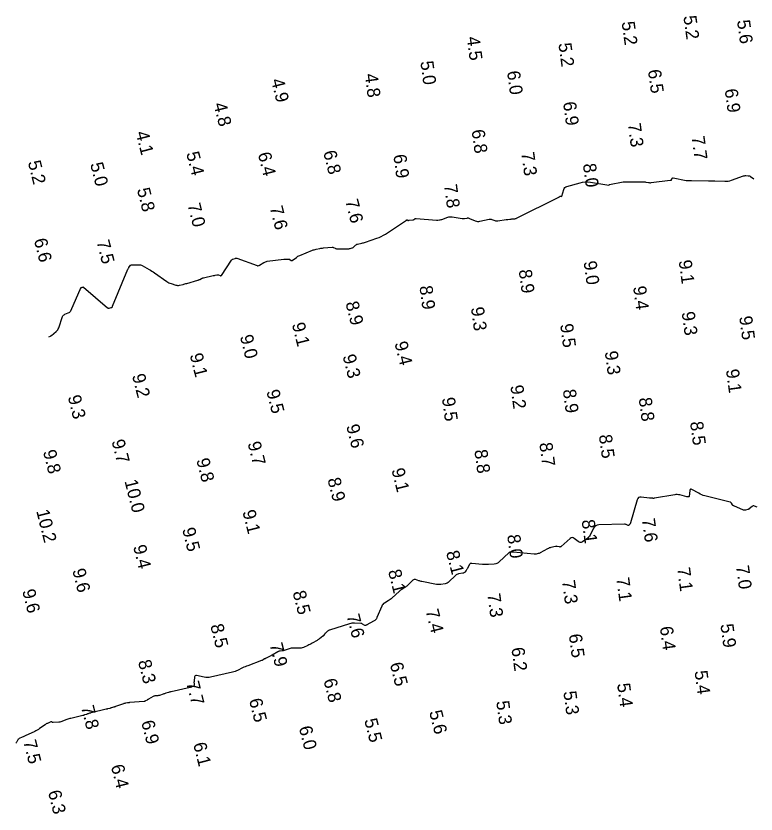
# Model space of a CAD drawing. Extents: x 1023796 to 1112670, y 656573 to 837340.
# Drawn here: x 1104829.3 to 1104971.7, y 697541.2 to 697694.8 of the extents above; entities that cross this region are included whole.
import ezdxf

# ---------------------------------------------------------------- set-up
doc = ezdxf.new("R2010")
doc.units = 0
doc.layers.add('V-CHAN-CONT-8FT', color=7, linetype='Continuous')
doc.layers.add('V-TOPO-SOUN', color=7, linetype='Continuous')

msp = doc.modelspace()

# ---------------------------------------------------------------- linework, layer by layer
at = {"layer": 'V-CHAN-CONT-8FT'}
for points in [[(1104835.62, 697633.06), (1104835.94, 697633.18), (1104836, 697633.21), (1104836.05, 697633.23), (1104836.09, 697633.26), (1104836.14, 697633.3), (1104837.06, 697634.08), (1104837.21, 697634.23), (1104837.35, 697634.4), (1104837.46, 697634.58), (1104837.54, 697634.78), (1104838.29, 697636.92), (1104838.36, 697637.07), (1104838.46, 697637.19), (1104838.59, 697637.29), (1104838.74, 697637.37), (1104839.39, 697637.62), (1104839.54, 697637.69), (1104839.67, 697637.79), (1104839.77, 697637.91), (1104839.85, 697638.06), (1104841.85, 697642.59), (1104841.86, 697642.61), (1104841.87, 697642.61), (1104841.88, 697642.61), (1104841.89, 697642.6), (1104841.95, 697642.55), (1104841.97, 697642.54), (1104841.98, 697642.53), (1104842, 697642.53), (1104842.02, 697642.54), (1104842.2, 697642.61), (1104842.24, 697642.62), (1104842.27, 697642.62), (1104842.3, 697642.61), (1104842.33, 697642.59), (1104846.9, 697638.63), (1104846.98, 697638.58), (1104847.06, 697638.55), (1104847.15, 697638.54), (1104847.25, 697638.55), (1104847.64, 697638.66), (1104847.73, 697638.69), (1104847.81, 697638.75), (1104847.87, 697638.82), (1104847.92, 697638.9), (1104850.84, 697646.03), (1104850.89, 697646.13), (1104850.94, 697646.22), (1104851, 697646.31), (1104851.06, 697646.4), (1104851.38, 697646.79), (1104851.43, 697646.84), (1104851.49, 697646.87), (1104851.55, 697646.89), (1104851.63, 697646.9), (1104851.92, 697646.89), (1104852, 697646.89), (1104852.07, 697646.89), (1104852.15, 697646.89), (1104852.22, 697646.89), (1104853, 697646.9), (1104853.15, 697646.89), (1104853.3, 697646.87), (1104853.44, 697646.82), (1104853.57, 697646.75), (1104854.93, 697645.99), (1104855.2, 697645.84), (1104855.47, 697645.67), (1104855.73, 697645.51), (1104855.98, 697645.33), (1104858.36, 697643.67), (1104858.55, 697643.55), (1104858.74, 697643.45), (1104858.94, 697643.36), (1104859.15, 697643.28), (1104860.07, 697642.98), (1104860.24, 697642.94), (1104860.41, 697642.92), (1104860.59, 697642.92), (1104860.76, 697642.95), (1104861.47, 697643.13), (1104861.64, 697643.17), (1104861.82, 697643.22), (1104861.99, 697643.27), (1104862.17, 697643.32), (1104864.3, 697643.93), (1104864.39, 697643.96), (1104864.48, 697643.99), (1104864.58, 697644.03), (1104864.67, 697644.07), (1104865.02, 697644.26), (1104865.11, 697644.31), (1104865.2, 697644.34), (1104865.3, 697644.37), (1104865.39, 697644.4), (1104867.29, 697644.8), (1104867.37, 697644.82), (1104867.46, 697644.84), (1104867.54, 697644.86), (1104867.63, 697644.88), (1104867.97, 697644.97), (1104868.05, 697644.98), (1104868.13, 697644.98), (1104868.21, 697644.97), (1104868.28, 697644.94), (1104868.58, 697644.8), (1104868.65, 697644.77), (1104868.72, 697644.78), (1104868.78, 697644.81), (1104868.83, 697644.86), (1104870.79, 697647.79), (1104870.85, 697647.86), (1104870.91, 697647.92), (1104870.98, 697647.96), (1104871.06, 697647.99), (1104871.52, 697648.13), (1104871.54, 697648.14), (1104871.57, 697648.14), (1104871.59, 697648.15), (1104871.61, 697648.16), (1104871.71, 697648.19), (1104871.73, 697648.19), (1104871.76, 697648.2), (1104871.78, 697648.19), (1104871.81, 697648.19), (1104875.72, 697646.73), (1104875.76, 697646.72), (1104875.8, 697646.71), (1104875.84, 697646.71), (1104875.88, 697646.72), (1104876.05, 697646.77), (1104876.09, 697646.78), (1104876.13, 697646.8), (1104876.16, 697646.81), (1104876.2, 697646.84), (1104877.02, 697647.33), (1104877.17, 697647.42), (1104877.33, 697647.48), (1104877.49, 697647.53), (1104877.66, 697647.56), (1104880.84, 697647.95), (1104880.95, 697647.96), (1104881.05, 697647.97), (1104881.16, 697647.98), (1104881.26, 697647.98), (1104881.75, 697648), (1104881.82, 697647.99), (1104881.89, 697647.98), (1104881.95, 697647.95), (1104882.01, 697647.91), (1104882.24, 697647.73), (1104882.3, 697647.7), (1104882.36, 697647.69), (1104882.42, 697647.7), (1104882.48, 697647.73), (1104883.27, 697648.31), (1104883.42, 697648.42), (1104883.58, 697648.52), (1104883.75, 697648.6), (1104883.92, 697648.68), (1104886.34, 697649.68), (1104886.51, 697649.75), (1104886.69, 697649.8), (1104886.87, 697649.85), (1104887.05, 697649.89), (1104887.77, 697650.04), (1104887.95, 697650.07), (1104888.14, 697650.1), (1104888.32, 697650.12), (1104888.5, 697650.14), (1104890.13, 697650.28), (1104890.21, 697650.28), (1104890.29, 697650.27), (1104890.36, 697650.25), (1104890.44, 697650.22), (1104890.73, 697650.06), (1104890.81, 697650.03), (1104890.88, 697650), (1104890.96, 697649.99), (1104891.05, 697649.98), (1104893.28, 697649.98), (1104893.37, 697649.99), (1104893.47, 697650), (1104893.56, 697650.01), (1104893.65, 697650.04), (1104894.02, 697650.15), (1104894.1, 697650.18), (1104894.19, 697650.22), (1104894.26, 697650.28), (1104894.33, 697650.34), (1104894.66, 697650.66), (1104894.75, 697650.73), (1104894.83, 697650.79), (1104894.93, 697650.83), (1104895.03, 697650.86), (1104895.87, 697651.06), (1104896.04, 697651.1), (1104896.21, 697651.14), (1104896.39, 697651.2), (1104896.56, 697651.25), (1104898.78, 697652.01), (1104899.2, 697652.17), (1104899.61, 697652.36), (1104900.01, 697652.57), (1104900.39, 697652.81), (1104904.44, 697655.51), (1104904.48, 697655.53), (1104904.51, 697655.54), (1104904.55, 697655.54), (1104904.58, 697655.53), (1104904.78, 697655.44), (1104904.79, 697655.43), (1104904.81, 697655.43), (1104904.82, 697655.43), (1104904.84, 697655.43), (1104904.89, 697655.45), (1104904.91, 697655.45), (1104904.92, 697655.45), (1104904.94, 697655.45), (1104904.95, 697655.45), (1104905.69, 697655.53), (1104905.74, 697655.54), (1104905.8, 697655.56), (1104905.85, 697655.58), (1104905.9, 697655.61), (1104906.09, 697655.75), (1104906.13, 697655.78), (1104906.18, 697655.8), (1104906.24, 697655.81), (1104906.3, 697655.81), (1104910.26, 697655.46), (1104910.32, 697655.46), (1104910.39, 697655.46), (1104910.45, 697655.46), (1104910.51, 697655.47), (1104910.8, 697655.53), (1104910.87, 697655.55), (1104910.95, 697655.56), (1104911.1, 697655.59), (1104911.14, 697655.6), (1104911.17, 697655.61), (1104911.21, 697655.62), (1104911.25, 697655.63), (1104912.4, 697656.04), (1104912.61, 697656.1), (1104912.82, 697656.13), (1104913.03, 697656.14), (1104913.24, 697656.12), (1104915.14, 697655.82), (1104915.26, 697655.81), (1104915.38, 697655.8), (1104915.5, 697655.81), (1104915.62, 697655.82), (1104916.1, 697655.89), (1104916.22, 697655.9), (1104916.34, 697655.9), (1104916.45, 697655.87), (1104916.57, 697655.83), (1104917.68, 697655.35), (1104917.9, 697655.27), (1104918.13, 697655.23), (1104918.36, 697655.23), (1104918.6, 697655.26), (1104920.35, 697655.67), (1104920.49, 697655.69), (1104920.63, 697655.69), (1104920.77, 697655.67), (1104920.9, 697655.63), (1104921.45, 697655.42), (1104921.58, 697655.38), (1104921.72, 697655.35), (1104921.86, 697655.35), (1104922.01, 697655.36), (1104923.61, 697655.59), (1104923.7, 697655.6), (1104923.79, 697655.61), (1104923.88, 697655.62), (1104923.97, 697655.63), (1104924.34, 697655.68), (1104924.43, 697655.69), (1104924.52, 697655.69), (1104924.61, 697655.7), (1104924.7, 697655.71), (1104925.21, 697655.75), (1104925.32, 697655.76), (1104925.43, 697655.79), (1104925.54, 697655.82), (1104925.64, 697655.87), (1104933.79, 697659.92), (1104933.82, 697659.94), (1104933.85, 697659.96), (1104933.88, 697659.98), (1104933.9, 697660), (1104934.01, 697660.09), (1104934.03, 697660.11), (1104934.06, 697660.12), (1104934.09, 697660.12), (1104934.12, 697660.11), (1104934.26, 697660.06), (1104934.29, 697660.05), (1104934.31, 697660.06), (1104934.33, 697660.07), (1104934.35, 697660.1), (1104934.73, 697661.37), (1104934.82, 697661.58), (1104934.95, 697661.74), (1104935.11, 697661.86), (1104935.32, 697661.95), (1104937.85, 697662.67), (1104938.35, 697662.79), (1104938.85, 697662.85), (1104939.35, 697662.85), (1104939.86, 697662.8), (1104943.39, 697662.23), (1104943.41, 697662.23), (1104943.43, 697662.24), (1104943.44, 697662.25), (1104943.45, 697662.26), (1104943.5, 697662.32), (1104943.51, 697662.34), (1104943.52, 697662.35), (1104943.54, 697662.36), (1104943.55, 697662.36), (1104946.15, 697662.85), (1104946.2, 697662.86), (1104946.25, 697662.87), (1104946.3, 697662.87), (1104946.35, 697662.87), (1104946.55, 697662.88), (1104946.6, 697662.88), (1104946.66, 697662.88), (1104946.71, 697662.88), (1104946.76, 697662.88), (1104950.03, 697662.87), (1104950.16, 697662.86), (1104950.28, 697662.85), (1104950.41, 697662.84), (1104950.54, 697662.82), (1104951.04, 697662.72), (1104951.17, 697662.7), (1104951.3, 697662.69), (1104951.42, 697662.69), (1104951.55, 697662.7), (1104955.19, 697663.16), (1104955.22, 697663.17), (1104955.24, 697663.17), (1104955.26, 697663.17), (1104955.28, 697663.17), (1104955.37, 697663.18), (1104955.4, 697663.18), (1104955.41, 697663.19), (1104955.43, 697663.2), (1104955.44, 697663.22), (1104955.6, 697663.53), (1104955.63, 697663.58), (1104955.67, 697663.61), (1104955.72, 697663.63), (1104955.78, 697663.62), (1104958.29, 697663.1), (1104958.37, 697663.09), (1104958.45, 697663.08), (1104958.53, 697663.08), (1104958.61, 697663.08), (1104958.94, 697663.09), (1104959.02, 697663.09), (1104959.11, 697663.09), (1104959.19, 697663.09), (1104959.27, 697663.09), (1104962.56, 697663.04), (1104962.67, 697663.04), (1104962.77, 697663.04), (1104962.87, 697663.04), (1104962.98, 697663.04), (1104963.39, 697663.05), (1104963.5, 697663.06), (1104963.6, 697663.06), (1104963.71, 697663.05), (1104963.81, 697663.05), (1104965.68, 697662.96), (1104966.02, 697662.96), (1104966.36, 697662.99), (1104966.69, 697663.06), (1104967.02, 697663.16), (1104969.27, 697663.98), (1104969.39, 697664.02), (1104969.5, 697664.04), (1104969.62, 697664.05), (1104969.74, 697664.06), (1104970.22, 697664.04), (1104970.34, 697664.03), (1104970.45, 697664), (1104970.56, 697663.96), (1104970.66, 697663.89), (1104971.29, 697663.42)], [(1104971.94, 697600.26), (1104971.41, 697600.48), (1104971.29, 697600.51), (1104971.16, 697600.51), (1104971.05, 697600.47), (1104970.94, 697600.4), (1104970.42, 697599.94), (1104970.36, 697599.89), (1104970.28, 697599.85), (1104970.2, 697599.82), (1104970.12, 697599.79), (1104969.66, 697599.71), (1104969.63, 697599.71), (1104969.6, 697599.7), (1104969.56, 697599.7), (1104969.53, 697599.69), (1104969.4, 697599.67), (1104969.37, 697599.67), (1104969.34, 697599.67), (1104969.3, 697599.67), (1104969.27, 697599.68), (1104967.43, 697600.49), (1104967.35, 697600.53), (1104967.28, 697600.58), (1104967.22, 697600.64), (1104967.17, 697600.72), (1104966.98, 697601.02), (1104966.93, 697601.09), (1104966.87, 697601.15), (1104966.8, 697601.19), (1104966.72, 697601.22), (1104961.88, 697602.44), (1104961.57, 697602.53), (1104961.27, 697602.64), (1104960.98, 697602.77), (1104960.7, 697602.92), (1104959.39, 697603.67), (1104959.23, 697603.73), (1104959.11, 697603.72), (1104959.02, 697603.63), (1104958.98, 697603.46), (1104958.83, 697602.32), (1104958.82, 697602.28), (1104958.81, 697602.25), (1104958.78, 697602.24), (1104958.74, 697602.23), (1104958.57, 697602.24), (1104958.52, 697602.25), (1104958.48, 697602.25), (1104958.44, 697602.26), (1104958.4, 697602.27), (1104957.03, 697602.61), (1104956.79, 697602.66), (1104956.55, 697602.68), (1104956.31, 697602.67), (1104956.06, 697602.64), (1104952.18, 697601.97), (1104952.1, 697601.96), (1104952.03, 697601.95), (1104951.95, 697601.95), (1104951.87, 697601.96), (1104951.56, 697601.99), (1104951.48, 697602), (1104951.4, 697602), (1104951.32, 697602.01), (1104951.24, 697602.02), (1104949.62, 697602.19), (1104949.34, 697602.19), (1104949.13, 697602.1), (1104948.96, 697601.93), (1104948.85, 697601.68), (1104947.55, 697597.24), (1104947.53, 697597.18), (1104947.5, 697597.12), (1104947.47, 697597.06), (1104947.43, 697597.01), (1104947.27, 697596.81), (1104947.23, 697596.76), (1104947.18, 697596.74), (1104947.13, 697596.74), (1104947.08, 697596.76), (1104946.72, 697596.91), (1104946.64, 697596.94), (1104946.56, 697596.96), (1104946.48, 697596.98), (1104946.39, 697596.98), (1104941.44, 697596.84), (1104941.12, 697596.79), (1104940.86, 697596.67), (1104940.63, 697596.48), (1104940.46, 697596.22), (1104939.77, 697594.87), (1104939.64, 697594.66), (1104939.49, 697594.47), (1104939.32, 697594.3), (1104939.13, 697594.15), (1104938.3, 697593.59), (1104938.09, 697593.49), (1104937.89, 697593.46), (1104937.69, 697593.5), (1104937.5, 697593.62), (1104936.73, 697594.25), (1104936.53, 697594.36), (1104936.34, 697594.4), (1104936.15, 697594.36), (1104935.97, 697594.23), (1104934.21, 697592.69), (1104934.14, 697592.63), (1104934.05, 697592.6), (1104933.97, 697592.59), (1104933.87, 697592.6), (1104933.48, 697592.7), (1104933.39, 697592.72), (1104933.29, 697592.73), (1104933.19, 697592.72), (1104933.1, 697592.7), (1104932.25, 697592.51), (1104932.08, 697592.46), (1104931.92, 697592.4), (1104931.76, 697592.33), (1104931.6, 697592.25), (1104930.18, 697591.44), (1104930.09, 697591.4), (1104930, 697591.36), (1104929.91, 697591.33), (1104929.82, 697591.31), (1104929.43, 697591.23), (1104929.34, 697591.22), (1104929.24, 697591.21), (1104929.14, 697591.21), (1104929.04, 697591.21), (1104924.97, 697591.63), (1104924.9, 697591.63), (1104924.83, 697591.63), (1104924.76, 697591.63), (1104924.69, 697591.62), (1104924.41, 697591.59), (1104924.34, 697591.57), (1104924.28, 697591.55), (1104924.22, 697591.52), (1104924.17, 697591.47), (1104922.31, 697589.71), (1104922.1, 697589.54), (1104921.87, 697589.41), (1104921.62, 697589.33), (1104921.34, 697589.29), (1104920.22, 697589.23), (1104919.94, 697589.22), (1104919.66, 697589.22), (1104919.38, 697589.23), (1104919.1, 697589.25), (1104917.03, 697589.44), (1104916.87, 697589.43), (1104916.74, 697589.39), (1104916.62, 697589.3), (1104916.53, 697589.17), (1104916.17, 697588.46), (1104916.11, 697588.37), (1104916.06, 697588.28), (1104916, 697588.19), (1104915.93, 697588.1), (1104915.66, 697587.76), (1104915.59, 697587.68), (1104915.51, 697587.62), (1104915.41, 697587.58), (1104915.31, 697587.56), (1104914.49, 697587.43), (1104914.33, 697587.39), (1104914.17, 697587.33), (1104914.03, 697587.24), (1104913.9, 697587.13), (1104912.63, 697585.87), (1104912.47, 697585.73), (1104912.3, 697585.63), (1104912.11, 697585.55), (1104911.91, 697585.5), (1104911.07, 697585.37), (1104910.86, 697585.35), (1104910.65, 697585.35), (1104910.44, 697585.36), (1104910.23, 697585.39), (1104907.41, 697585.94), (1104907.26, 697585.98), (1104907.1, 697586.01), (1104906.95, 697586.06), (1104906.8, 697586.11), (1104906.2, 697586.32), (1104906.05, 697586.35), (1104905.92, 697586.34), (1104905.79, 697586.29), (1104905.67, 697586.2), (1104904.5, 697585.07), (1104904.39, 697584.97), (1104904.28, 697584.88), (1104904.16, 697584.8), (1104904.04, 697584.72), (1104903.54, 697584.43), (1104903.42, 697584.36), (1104903.3, 697584.28), (1104903.19, 697584.19), (1104903.08, 697584.1), (1104901.64, 697582.77), (1104901.48, 697582.63), (1104901.31, 697582.5), (1104901.13, 697582.38), (1104900.95, 697582.26), (1104900.22, 697581.81), (1104900.05, 697581.69), (1104899.91, 697581.54), (1104899.79, 697581.38), (1104899.69, 697581.19), (1104898.78, 697579.02), (1104898.66, 697578.8), (1104898.52, 697578.61), (1104898.34, 697578.44), (1104898.13, 697578.3), (1104896.83, 697577.6), (1104896.8, 697577.58), (1104896.77, 697577.57), (1104896.74, 697577.56), (1104896.71, 697577.54), (1104896.59, 697577.5), (1104896.56, 697577.49), (1104896.53, 697577.49), (1104896.5, 697577.5), (1104896.47, 697577.51), (1104896.02, 697577.77), (1104895.93, 697577.82), (1104895.84, 697577.85), (1104895.75, 697577.87), (1104895.65, 697577.88), (1104894.43, 697577.95), (1104894.2, 697577.95), (1104893.97, 697577.93), (1104893.74, 697577.89), (1104893.51, 697577.83), (1104889.67, 697576.6), (1104889.56, 697576.56), (1104889.46, 697576.51), (1104889.36, 697576.45), (1104889.27, 697576.38), (1104888.85, 697576.02), (1104888.8, 697575.98), (1104888.76, 697575.93), (1104888.72, 697575.88), (1104888.68, 697575.83), (1104888.54, 697575.61), (1104888.51, 697575.55), (1104888.47, 697575.5), (1104888.42, 697575.46), (1104888.37, 697575.42), (1104887.75, 697574.95), (1104887.62, 697574.87), (1104887.5, 697574.78), (1104887.37, 697574.7), (1104887.24, 697574.62), (1104886.3, 697574.07), (1104886.1, 697573.96), (1104885.89, 697573.85), (1104885.69, 697573.75), (1104885.48, 697573.65), (1104884.62, 697573.27), (1104884.4, 697573.19), (1104884.18, 697573.13), (1104883.95, 697573.1), (1104883.72, 697573.1), (1104882.68, 697573.15), (1104882.48, 697573.15), (1104882.28, 697573.13), (1104882.08, 697573.09), (1104881.89, 697573.03), (1104880.93, 697572.69), (1104880.83, 697572.66), (1104880.73, 697572.64), (1104880.63, 697572.62), (1104880.53, 697572.61), (1104880.12, 697572.58), (1104880.01, 697572.56), (1104879.92, 697572.54), (1104879.82, 697572.5), (1104879.73, 697572.45), (1104878.58, 697571.77), (1104878.45, 697571.7), (1104878.33, 697571.63), (1104878.2, 697571.57), (1104878.08, 697571.51), (1104877.46, 697571.22), (1104877.38, 697571.18), (1104877.31, 697571.14), (1104877.24, 697571.1), (1104877.16, 697571.06), (1104876.88, 697570.89), (1104876.81, 697570.85), (1104876.73, 697570.82), (1104876.66, 697570.78), (1104876.58, 697570.75), (1104873.93, 697569.75), (1104873.67, 697569.65), (1104873.43, 697569.55), (1104873.18, 697569.44), (1104872.93, 697569.32), (1104871.96, 697568.85), (1104871.72, 697568.74), (1104871.47, 697568.64), (1104871.21, 697568.56), (1104870.95, 697568.49), (1104866.76, 697567.56), (1104866.46, 697567.51), (1104866.16, 697567.49), (1104865.86, 697567.51), (1104865.55, 697567.55), (1104864.07, 697567.86), (1104863.92, 697567.86), (1104863.81, 697567.82), (1104863.73, 697567.73), (1104863.69, 697567.59), (1104863.59, 697566.77), (1104863.58, 697566.68), (1104863.57, 697566.6), (1104863.57, 697566.51), (1104863.58, 697566.42), (1104863.62, 697566.07), (1104863.61, 697565.99), (1104863.59, 697565.92), (1104863.54, 697565.87), (1104863.48, 697565.82), (1104863.16, 697565.69), (1104863.08, 697565.65), (1104863, 697565.63), (1104862.92, 697565.6), (1104862.83, 697565.58), (1104859.17, 697564.74), (1104859.04, 697564.71), (1104858.91, 697564.68), (1104858.79, 697564.64), (1104858.66, 697564.6), (1104858.16, 697564.45), (1104858.03, 697564.41), (1104857.91, 697564.37), (1104857.78, 697564.33), (1104857.66, 697564.29), (1104856.92, 697564.04), (1104856.82, 697564.01), (1104856.72, 697563.99), (1104856.62, 697563.97), (1104856.52, 697563.96), (1104856.11, 697563.94), (1104856.01, 697563.93), (1104855.91, 697563.9), (1104855.82, 697563.87), (1104855.72, 697563.83), (1104854.8, 697563.31), (1104854.73, 697563.27), (1104854.66, 697563.23), (1104854.59, 697563.19), (1104854.53, 697563.15), (1104854.26, 697562.97), (1104854.19, 697562.93), (1104854.12, 697562.9), (1104854.05, 697562.87), (1104853.97, 697562.86), (1104851.19, 697562.65), (1104851.09, 697562.64), (1104850.99, 697562.63), (1104850.89, 697562.61), (1104850.79, 697562.6), (1104850.39, 697562.53), (1104850.29, 697562.51), (1104850.19, 697562.49), (1104850.09, 697562.46), (1104849.99, 697562.43), (1104848.48, 697561.9), (1104848.39, 697561.87), (1104848.29, 697561.83), (1104848.2, 697561.8), (1104848.1, 697561.77), (1104847.7, 697561.65), (1104847.62, 697561.63), (1104847.53, 697561.6), (1104847.45, 697561.58), (1104847.36, 697561.55), (1104847.02, 697561.46), (1104846.94, 697561.44), (1104846.85, 697561.41), (1104846.77, 697561.39), (1104846.68, 697561.37), (1104843.81, 697560.69), (1104843.73, 697560.67), (1104843.65, 697560.64), (1104843.57, 697560.62), (1104843.49, 697560.59), (1104843.18, 697560.49), (1104843.1, 697560.46), (1104843.02, 697560.44), (1104842.94, 697560.41), (1104842.87, 697560.39), (1104842.53, 697560.28), (1104842.45, 697560.25), (1104842.37, 697560.23), (1104842.29, 697560.2), (1104842.2, 697560.18), (1104839.89, 697559.62), (1104839.69, 697559.57), (1104839.49, 697559.51), (1104839.29, 697559.45), (1104839.09, 697559.37), (1104838.29, 697559.07), (1104838.11, 697559.01), (1104837.92, 697558.96), (1104837.74, 697558.92), (1104837.55, 697558.9), (1104836.48, 697558.8), (1104836.44, 697558.8), (1104836.4, 697558.81), (1104836.36, 697558.82), (1104836.33, 697558.84), (1104836.18, 697558.93), (1104836.15, 697558.95), (1104836.11, 697558.96), (1104836.07, 697558.96), (1104836.04, 697558.94), (1104835.38, 697558.66), (1104835.26, 697558.61), (1104835.15, 697558.54), (1104835.03, 697558.48), (1104834.92, 697558.4), (1104833.84, 697557.64), (1104833.62, 697557.49), (1104833.39, 697557.36), (1104833.16, 697557.23), (1104832.92, 697557.11), (1104831.06, 697556.26), (1104830.93, 697556.2), (1104830.8, 697556.14), (1104830.67, 697556.08), (1104830.53, 697556.02), (1104829.93, 697555.73), (1104829.85, 697555.69), (1104829.77, 697555.62), (1104829.7, 697555.55), (1104829.65, 697555.47), (1104829.45, 697555.11), (1104829.4, 697555.02), (1104829.34, 697554.94), (1104829.28, 697554.86)]]:
    msp.add_lwpolyline(points, dxfattribs=at)

# ---------------------------------------------------------------- texts
at = {"layer": 'V-TOPO-SOUN'}
for s, rotation, p in [('5.2', 277.6855, (1104945.85, 697693.59)), ('5.2', 277.6855, (1104957.73, 697694.71)), ('5.6', 277.6855, (1104968.05, 697693.88)), ('4.5', 277.6855, (1104916.03, 697690.67)), ('5.2', 277.6855, (1104933.68, 697689.46)), ('5.0', 277.6855, (1104907.12, 697685.98)), ('6.5', 277.6855, (1104950.91, 697684.34)), ('4.8', 277.6855, (1104896.41, 697683.55)), ('6.0', 277.6855, (1104923.79, 697684.08)), ('4.9', 284.1289, (1104878.37, 697682.43)), ('6.9', 277.6855, (1104965.67, 697680.63)), ('6.9', 277.6855, (1104934.57, 697678.14)), ('4.8', 284.1289, (1104867.31, 697677.81)), ('7.3', 277.6855, (1104947.03, 697674.01)), ('4.1', 284.1289, (1104852.33, 697672.32)), ('6.8', 277.6855, (1104916.98, 697672.79)), ('7.7', 277.6855, (1104959.3, 697671.54)), ('5.4', 284.1289, (1104862.06, 697668.36)), ('6.4', 284.1289, (1104875.84, 697668.26)), ('6.8', 284.1289, (1104888.41, 697668.59)), ('6.9', 277.6855, (1104901.92, 697668)), ('7.3', 277.6855, (1104926.53, 697668.46)), ('5.2', 284.1289, (1104831.58, 697666.65)), ('5.0', 284.1289, (1104843.57, 697666.29)), ('8.0', 277.6855, (1104938.39, 697666.26)), ('5.8', 284.1289, (1104852.58, 697661.4)), ('7.8', 277.6855, (1104911.67, 697662.26)), ('7.0', 284.1289, (1104862.3, 697658.45)), ('7.6', 284.1289, (1104878.13, 697657.92)), ('7.6', 284.1289, (1104892.66, 697659.2)), ('6.6', 284.1289, (1104832.75, 697651.69)), ('7.5', 284.1289, (1104844.8, 697651.36)), ('9.0', 277.6855, (1104938.52, 697647.5)), ('9.1', 277.6855, (1104956.82, 697647.68)), ('8.9', 277.6855, (1104926.04, 697645.86)), ('8.9', 277.6855, (1104906.94, 697642.74)), ('9.4', 277.6855, (1104948.05, 697642.67)), ('8.9', 284.1289, (1104892.7, 697639.55)), ('9.3', 277.6855, (1104916.85, 697638.64)), ('9.3', 277.6855, (1104957.4, 697637.75)), ('9.5', 277.6855, (1104968.46, 697636.9)), ('9.1', 284.1289, (1104882.38, 697635.48)), ('9.5', 277.6855, (1104934.01, 697635.42)), ('9.0', 284.1289, (1104872.38, 697633.12)), ('9.4', 284.1289, (1104902.12, 697631.84)), ('9.1', 284.1289, (1104862.73, 697629.57)), ('9.3', 284.1289, (1104892.15, 697629.35)), ('9.3', 277.6855, (1104942.6, 697630.17)), ('9.2', 284.1289, (1104851.63, 697625.61)), ('9.1', 277.6855, (1104965.91, 697626.68)), ('9.5', 284.1289, (1104877.48, 697622.56)), ('9.2', 277.6855, (1104924.43, 697623.61)), ('8.9', 277.6855, (1104934.53, 697622.82)), ('9.3', 284.1289, (1104839.26, 697621.51)), ('9.5', 277.6855, (1104911.27, 697621.25)), ('8.8', 277.6855, (1104949.13, 697621.22)), ('9.6', 284.1289, (1104892.83, 697615.89)), ('8.5', 277.6855, (1104959.01, 697616.62)), ('8.5', 277.6855, (1104941.46, 697614.1)), ('9.7', 284.1289, (1104847.69, 697612.98)), ('9.7', 284.1289, (1104873.87, 697612.58)), ('8.7', 277.6855, (1104930.01, 697612.56)), ('9.8', 284.1289, (1104834.5, 697610.98)), ('8.8', 277.6855, (1104917.51, 697611.21)), ('9.8', 284.1289, (1104864, 697609.37)), ('9.1', 284.1289, (1104901.54, 697607.46)), ('10.0 ', 284.1289, (1104850.18, 697605.29)), ('8.9', 284.1289, (1104889.23, 697605.63)), ('10.2 ', 284.1289, (1104833.2, 697599.53)), ('9.1', 284.1289, (1104872.87, 697599.42)), ('8.1', 277.6855, (1104938.15, 697597.74)), ('7.6', 277.6855, (1104949.75, 697597.98)), ('9.5', 284.1289, (1104861.27, 697596.02)), ('8.0', 277.6855, (1104923.82, 697594.87)), ('9.4', 284.1289, (1104851.83, 697592.7)), ('8.1', 284.8006, (1104912.04, 697591.57)), ('9.6', 284.1289, (1104840.14, 697588.14)), ('8.1', 284.1289, (1104900.89, 697587.97)), ('7.1', 277.6855, (1104956.52, 697588.52)), ('7.0', 277.6855, (1104967.85, 697588.93)), ('7.3', 277.6855, (1104934.37, 697586.08)), ('7.1', 277.6855, (1104944.81, 697586.59)), ('9.6', 284.1289, (1104830.49, 697584.17)), ('8.5', 284.1289, (1104882.53, 697583.88)), ('7.3', 277.6855, (1104920, 697583.52)), ('7.4', 284.1289, (1104908.12, 697580.33)), ('7.6', 284.1289, (1104892.92, 697579.38)), ('8.5', 284.1289, (1104866.69, 697577.48)), ('6.4', 277.6855, (1104953.2, 697577.19)), ('5.9', 277.6855, (1104964.85, 697577.68)), ('6.5', 277.6855, (1104935.68, 697575.74)), ('7.9', 284.1289, (1104878.1, 697573.84)), ('6.2', 277.6855, (1104924.63, 697573.15)), ('8.3', 284.1289, (1104852.78, 697570.59)), ('6.5', 284.1289, (1104901.23, 697570.1)), ('5.4', 277.6855, (1104959.86, 697568.69)), ('7.7', 284.1289, (1104862.06, 697566.46)), ('6.8', 284.1289, (1104888.47, 697566.98)), ('5.4', 277.6855, (1104944.97, 697566.26)), ('5.3', 277.6855, (1104934.63, 697564.75)), ('6.5', 284.1289, (1104874.13, 697563.17)), ('7.8', 284.1289, (1104841.82, 697561.8)), ('5.3', 277.6855, (1104921.71, 697562.88)), ('5.6', 284.1289, (1104908.8, 697560.87)), ('6.9', 284.1289, (1104853.4, 697558.94)), ('5.5', 284.1289, (1104896.31, 697559.3)), ('6.0', 284.1289, (1104883.73, 697557.86)), ('7.5', 284.1289, (1104830.7, 697555.17)), ('6.1', 284.1289, (1104863.39, 697554.7)), ('6.4', 284.1289, (1104847.56, 697550.44)), ('6.3', 284.1289, (1104835.45, 697545.49))]:
    msp.add_text(s, height=2.5, rotation=rotation, dxfattribs=at).set_placement(p)

doc.saveas('drawing.dxf')
